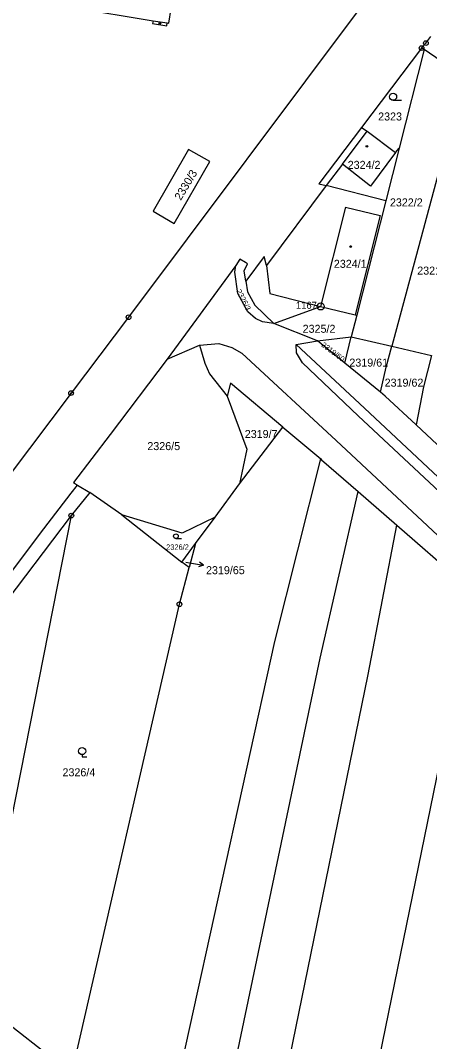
# Model space of a CAD drawing. Extents: x -733394 to -722299, y -1082822 to -1075049.
# Drawn here: x -729380.2 to -729293.4, y -1080695.2 to -1080478.4 of the extents above; entities that cross this region are included whole.
import ezdxf

# ---------------------------------------------------------------- set-up
doc = ezdxf.new("R2010")
doc.units = 0
for name, color, linetype in [('Hranice parcel', 7, 'Continuous'), ('Parcelní čísla', 7, 'Continuous'), ('Pop  PČ popisy', 7, 'Continuous'), ('Vnitřní kresba', 7, 'Continuous'), ('Značky bodu BP', 7, 'Continuous'), ('Značky budov', 7, 'Continuous'), ('Značky kultur', 7, 'Continuous')]:
    doc.layers.add(name, color=color, linetype=linetype)

msp = doc.modelspace()

# ---------------------------------------------------------------- linework, layer by layer
at = {"layer": 'Hranice parcel'}
for p, q in [((-729294.55, -1080484.56), (-729299.87, -1080505.5)), ((-729294.55, -1080484.56), (-729295.1, -1080484.19)), ((-729286.04, -1080490.46), (-729294.55, -1080484.56)), ((-729299.87, -1080505.5), (-729302.71, -1080516.66)), ((-729291.14, -1080509.39), (-729301.42, -1080547.54)), ((-729315.36, -1080513.44), (-729328, -1080530.37)), ((-729302.71, -1080516.66), (-729315.36, -1080513.44)), ((-729302.71, -1080516.66), (-729308.88, -1080540.93)), ((-729334.49, -1080530.39), (-729349.05, -1080550.27)), ((-729308.88, -1080540.93), (-729310.04, -1080545.53)), ((-729317.18, -1080546.4), (-729326.46, -1080542.68)), ((-729317.18, -1080546.4), (-729310.04, -1080545.53)), ((-729311.42, -1080551.11), (-729310.04, -1080545.53)), ((-729310.04, -1080545.53), (-729301.42, -1080547.54)), ((-729311.42, -1080551.11), (-729317.18, -1080546.4)), ((-729301.42, -1080547.54), (-729292.98, -1080549.51)), ((-729303.83, -1080557.32), (-729311.42, -1080551.11)), ((-729333.7, -1080576.77), (-729324.57, -1080564.69)), ((-729324.57, -1080564.69), (-729316.51, -1080571.46)), ((-729281.74, -1080577.84), (-729296.29, -1080564.25)), ((-729338.92, -1080583.86), (-729333.7, -1080576.77)), ((-729308.59, -1080578.37), (-729300.37, -1080585.54)), ((-729365.48, -1080578.56), (-729369.39, -1080583.5)), ((-729358.7, -1080583.35), (-729365.48, -1080578.56)), ((-729369.39, -1080583.5), (-729425.82, -1080657.85)), ((-729369.39, -1080583.5), (-729389.68, -1080686.03)), ((-729358.7, -1080583.35), (-729345.94, -1080593.35)), ((-729343.04, -1080589.43), (-729338.92, -1080583.86)), ((-729345.94, -1080593.35), (-729343.04, -1080589.43)), ((-729343.04, -1080589.43), (-729344.4, -1080594.54)), ((-729344.4, -1080594.54), (-729345.94, -1080593.35)), ((-729369.29, -1080701.93), (-729389.68, -1080686.03))]:
    msp.add_line(p, q, dxfattribs=at)
for points in [[(-729368.39, -1080458.53), (-729368.75, -1080460.82), (-729370.79, -1080473.7), (-729368.77, -1080474.02), (-729369.07, -1080475.65), (-729352.05, -1080478.43), (-729352.14, -1080479.04), (-729349.17, -1080479.51), (-729349.07, -1080478.9), (-729348.74, -1080478.97), (-729347.25, -1080469.5), (-729343.11, -1080470.23), (-729341.65, -1080460.7)], [(-729302.24, -1080467.76), (-729307.3, -1080474.59), (-729357.26, -1080541.38), (-729369.45, -1080557.47), (-729400.29, -1080598.46), (-729441.71, -1080653.5), (-729444.12, -1080656.74), (-729454.89, -1080671.09)], [(-729295.1, -1080484.19), (-729294.2, -1080483.19), (-729293.15, -1080481.8)], [(-729295.1, -1080484.19), (-729295.13, -1080484.23), (-729307.84, -1080501.08)], [(-729307.84, -1080501.08), (-729316.87, -1080513.05), (-729315.36, -1080513.44)], [(-729307.84, -1080501.08), (-729306.68, -1080501.91), (-729300.65, -1080506.43), (-729299.87, -1080505.5)], [(-729344.51, -1080505.77), (-729352.02, -1080518.86), (-729347.57, -1080521.48), (-729340.05, -1080508.33), (-729344.51, -1080505.77)], [(-729328, -1080530.37), (-729328.51, -1080528.48), (-729332.39, -1080533.71)], [(-729326.46, -1080542.68), (-729328.88, -1080542.38), (-729330.31, -1080541.67), (-729331.97, -1080540.2), (-729334.11, -1080536.32), (-729334.69, -1080531.83), (-729334.49, -1080530.39)], [(-729332.39, -1080533.71), (-729332.71, -1080531.53), (-729332.02, -1080530.03), (-729332.45, -1080529.78), (-729333.68, -1080529.06), (-729334.49, -1080530.39)], [(-729328, -1080530.37), (-729327.29, -1080536.34), (-729316.52, -1080539.09), (-729309.17, -1080540.86), (-729308.88, -1080540.93)], [(-729332.39, -1080533.71), (-729332.06, -1080536), (-729330.51, -1080538.79), (-729326.46, -1080542.68)], [(-729349.05, -1080550.27), (-729342.24, -1080547.31), (-729341.05, -1080551.11), (-729340.08, -1080553.38), (-729336.37, -1080558.15)], [(-729279.41, -1080589.57), (-729308.54, -1080562.28), (-729320.38, -1080551.08), (-729321.67, -1080548.94), (-729321.71, -1080547.16), (-729307.2, -1080560.67), (-729278.14, -1080587.93)], [(-729303.83, -1080557.32), (-729302.62, -1080551.98), (-729301.42, -1080547.54)], [(-729292.98, -1080549.51), (-729294.73, -1080556.14), (-729296.29, -1080564.25)], [(-729349.05, -1080550.27), (-729361.18, -1080566.27), (-729368.94, -1080576.5), (-729368.11, -1080577), (-729365.48, -1080578.56)], [(-729324.57, -1080564.69), (-729335.62, -1080555.41), (-729336.37, -1080558.15)], [(-729336.37, -1080558.15), (-729332.17, -1080569.4), (-729333.7, -1080576.77)], [(-729296.29, -1080564.25), (-729302.82, -1080558.14), (-729303.83, -1080557.32)], [(-729378.22, -1080856.79), (-729363.44, -1080784.43), (-729350.29, -1080719.51), (-729326.2, -1080610.22), (-729316.51, -1080571.46)], [(-729316.51, -1080571.46), (-729316.32, -1080571.62), (-729308.59, -1080578.37)], [(-729367.76, -1080865.77), (-729352.68, -1080786.73), (-729339.15, -1080721.37), (-729316.59, -1080613.78), (-729308.59, -1080578.37)], [(-729338.92, -1080583.86), (-729345.88, -1080587.2), (-729358.7, -1080583.35)], [(-729357.42, -1080874.63), (-729344.61, -1080794.31), (-729328.11, -1080723.48), (-729306.46, -1080617.25), (-729300.37, -1080585.54)], [(-729300.37, -1080585.54), (-729286.73, -1080597.44), (-729284.66, -1080599.38)], [(-729369.29, -1080701.93), (-729346.46, -1080602.3), (-729344.4, -1080594.54)], [(-729284.66, -1080599.38), (-729286.25, -1080611.07), (-729309.83, -1080726.61), (-729327.11, -1080803.6), (-729343.36, -1080886.6)]]:
    msp.add_lwpolyline(points, dxfattribs=at)
at = {"layer": 'Pop  PČ popisy'}
for p, q in [((-729345.11, -1080593.38), (-729344.3, -1080593.52)), ((-729344.3, -1080593.52), (-729341.35, -1080594.04)), ((-729341.35, -1080594.04), (-729342.24, -1080593.37)), ((-729341.35, -1080594.04), (-729342.42, -1080594.36))]:
    msp.add_line(p, q, dxfattribs=at)
at = {"layer": 'Vnitřní kresba'}
for p, q in [((-729352.05, -1080478.43), (-729349.07, -1080478.9)), ((-729311.91, -1080508.88), (-729306.68, -1080501.91)), ((-729300.65, -1080506.43), (-729305.97, -1080513.56)), ((-729311.91, -1080508.88), (-729315.36, -1080513.44)), ((-729305.97, -1080513.56), (-729311.91, -1080508.88)), ((-729311.27, -1080518.01), (-729316.52, -1080539.09)), ((-729311.27, -1080518.01), (-729303.89, -1080519.77)), ((-729303.89, -1080519.77), (-729309.17, -1080540.86)), ((-729326.46, -1080542.68), (-729316.52, -1080539.09)), ((-729342.24, -1080547.31), (-729338.09, -1080546.95)), ((-729338.09, -1080546.95), (-729335.37, -1080547.81)), ((-729335.37, -1080547.81), (-729333.21, -1080549.03)), ((-729321.71, -1080547.16), (-729317.18, -1080546.4)), ((-729333.21, -1080549.03), (-729313.23, -1080567.52)), ((-729313.23, -1080567.52), (-729284.06, -1080594.88))]:
    msp.add_line(p, q, dxfattribs=at)
msp.add_lwpolyline([(-729451.88, -1080687.84), (-729435.68, -1080666.8), (-729375.23, -1080586.33), (-729369.4, -1080578.71), (-729368.11, -1080577)], dxfattribs=at)
at = {"layer": 'Značky bodu BP'}
for centre, radius in [((-729294.2, -1080483.19), 0.5), ((-729295.13, -1080484.23), 0.5), ((-729295.13, -1080484.23), 0.0303), ((-729294.2, -1080483.19), 0.0303), ((-729316.52, -1080539.09), 0.75), ((-729316.52, -1080539.09), 0.03), ((-729357.26, -1080541.38), 0.5), ((-729357.26, -1080541.38), 0.0303), ((-729369.45, -1080557.47), 0.5), ((-729369.45, -1080557.47), 0.0303), ((-729369.39, -1080583.5), 0.5), ((-729369.39, -1080583.5), 0.0303), ((-729346.46, -1080602.3), 0.5), ((-729346.46, -1080602.3), 0.0303)]:
    msp.add_circle(centre, radius, dxfattribs=at)
at = {"layer": 'Značky budov'}
for centre in [(-729350.61, -1080478.99), (-729306.71, -1080505.11), (-729310.14, -1080526.37)]:
    msp.add_circle(centre, 0.175, dxfattribs=at)
at = {"layer": 'Značky kultur'}
for p, q in [((-729301.15, -1080495.33), (-729299.4, -1080495.33)), ((-729347.2, -1080588.37), (-729346.02, -1080588.37)), ((-729367.09, -1080634.24), (-729367.09, -1080634.74)), ((-729367.09, -1080634.74), (-729366.09, -1080634.74))]:
    msp.add_line(p, q, dxfattribs=at)
for centre, radius in [((-729301.15, -1080494.58), 0.75), ((-729347.2, -1080587.87), 0.502), ((-729367.09, -1080633.49), 0.75)]:
    msp.add_circle(centre, radius, dxfattribs=at)

# ---------------------------------------------------------------- texts
at = {"layer": 'Parcelní čísla'}
for s, height, p in [('2323', 1.7, (-729304.33, -1080499.61)), ('2324/2', 1.7, (-729310.78, -1080509.88)), ('2322/2', 1.7, (-729301.83, -1080517.85)), ('2324/1', 1.7, (-729313.72, -1080530.89)), ('2321/2', 1.7, (-729296.04, -1080532.33)), ('2325/2', 1.7, (-729320.34, -1080544.68)), ('2319/61', 1.7, (-729310.43, -1080551.86)), ('2319/62', 1.7, (-729302.95, -1080556.12)), ('2319/7', 1.7, (-729332.61, -1080567.02)), ('2326/5', 1.7, (-729353.27, -1080569.59)), ('2326/2', 1.139, (-729349.28, -1080590.75)), ('2319/65', 1.7, (-729340.83, -1080595.93)), ('2326/4', 1.7, (-729371.26, -1080638.84))]:
    msp.add_text(s, height=height, dxfattribs=at).set_placement(p)
for s, height, rotation, p in [('2330/3', 1.7, 59, (-729346.18, -1080516.7)), ('2326/3', 1.139, 297, (-729334.45, -1080535.81)), ('2319/60', 1.139, 323, (-729316.49, -1080547.47))]:
    msp.add_text(s, height=height, rotation=rotation, dxfattribs=at).set_placement(p)
at = {"layer": 'Značky bodu BP'}
msp.add_text('1167', height=1.5, dxfattribs=at).set_placement((-729321.77, -1080539.59))

doc.saveas('drawing.dxf')
